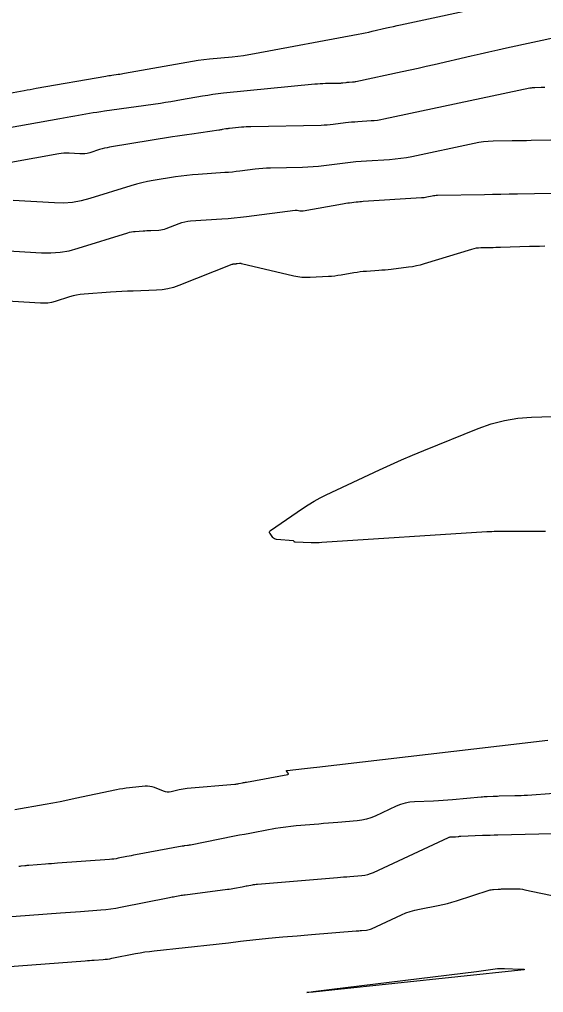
# Model space of a CAD drawing. Extents: x 1768942 to 1774819, y 723037 to 732099.
# Drawn here: x 1768982.2 to 1769022.6, y 731807.5 to 731882.4 of the extents above; entities that cross this region are included whole.
import ezdxf

# ---------------------------------------------------------------- set-up
doc = ezdxf.new("R2010")
doc.units = 0
doc.layers.add('R_Contours', color=7, linetype='Continuous')

msp = doc.modelspace()

# ---------------------------------------------------------------- linework, layer by layer
at = {"layer": 'R_Contours'}
for points in [[(1768981.48, 731876.715), (1768982.593, 731876.915), (1768982.823, 731876.957), (1768983.053, 731876.998), (1768983.283, 731877.038), (1768983.513, 731877.079), (1768988.873, 731878.017), (1768988.992, 731878.037), (1768989.112, 731878.056), (1768989.232, 731878.075), (1768989.352, 731878.092), (1768989.832, 731878.16), (1768989.952, 731878.177), (1768990.072, 731878.196), (1768990.192, 731878.216), (1768990.311, 731878.237), (1768995.123, 731879.099), (1768995.554, 731879.171), (1768995.986, 731879.236), (1768996.419, 731879.291), (1768996.853, 731879.339), (1768998.591, 731879.511), (1768999.025, 731879.558), (1768999.458, 731879.615), (1768999.889, 731879.681), (1769000.319, 731879.756), (1769008.29, 731881.236), (1769008.564, 731881.289), (1769008.837, 731881.345), (1769009.11, 731881.404), (1769009.382, 731881.466), (1769010.468, 731881.721), (1769010.74, 731881.784), (1769011.012, 731881.846), (1769011.284, 731881.907), (1769011.556, 731881.967), (1769026.009, 731885.104)], [(1769023.754, 731881.049), (1769019.709, 731880.171), (1769019.028, 731880.022), (1769018.348, 731879.87), (1769017.669, 731879.715), (1769016.99, 731879.557), (1769014.144, 731878.888), (1769013.531, 731878.746), (1769012.918, 731878.607), (1769012.303, 731878.471), (1769011.688, 731878.339), (1769008.124, 731877.581), (1769008.06, 731877.569), (1769007.996, 731877.559), (1769007.932, 731877.552), (1769007.867, 731877.546), (1769007.601, 731877.53), (1769007.54, 731877.526), (1769007.478, 731877.52), (1769007.417, 731877.514), (1769007.356, 731877.507), (1769007.112, 731877.476), (1769007.051, 731877.469), (1769006.99, 731877.464), (1769006.929, 731877.46), (1769006.868, 731877.458), (1769005.777, 731877.437), (1769005.575, 731877.431), (1769005.373, 731877.421), (1769005.171, 731877.408), (1769004.97, 731877.39), (1768997.938, 731876.694), (1768997.53, 731876.65), (1768997.123, 731876.597), (1768996.717, 731876.537), (1768996.312, 731876.468), (1768994.695, 731876.179), (1768994.291, 731876.108), (1768993.885, 731876.041), (1768993.48, 731875.978), (1768993.073, 731875.919), (1768988.769, 731875.312), (1768988.483, 731875.27), (1768988.196, 731875.226), (1768987.91, 731875.18), (1768987.625, 731875.131), (1768986.483, 731874.931), (1768986.197, 731874.881), (1768985.912, 731874.83), (1768985.627, 731874.78), (1768985.341, 731874.728), (1768980.442, 731873.844)], [(1769022.657, 731877.14), (1769022.366, 731877.135), (1769021.88, 731877.126), (1769021.783, 731877.122), (1769021.687, 731877.114), (1769021.591, 731877.1), (1769021.496, 731877.082), (1769010.276, 731874.699), (1769010.031, 731874.651), (1769009.784, 731874.613), (1769009.536, 731874.584), (1769009.287, 731874.564), (1769008.262, 731874.501), (1769008.026, 731874.484), (1769007.791, 731874.464), (1769007.555, 731874.44), (1769007.321, 731874.412), (1769006.382, 731874.293), (1769006.147, 731874.266), (1769005.911, 731874.246), (1769005.675, 731874.232), (1769005.439, 731874.224), (1769000.037, 731874.121), (1768999.858, 731874.116), (1768999.68, 731874.107), (1768999.502, 731874.095), (1768999.324, 731874.079), (1768998.399, 731873.987), (1768998.329, 731873.98), (1768998.259, 731873.971), (1768998.189, 731873.96), (1768998.119, 731873.948), (1768997.84, 731873.899), (1768997.771, 731873.886), (1768997.701, 731873.875), (1768997.631, 731873.864), (1768997.561, 731873.854), (1768995.487, 731873.561), (1768995.119, 731873.508), (1768994.75, 731873.453), (1768994.382, 731873.396), (1768994.014, 731873.336), (1768989.165, 731872.539), (1768988.971, 731872.504), (1768988.779, 731872.462), (1768988.588, 731872.413), (1768988.398, 731872.358), (1768987.644, 731872.123), (1768987.454, 731872.073), (1768987.263, 731872.041), (1768987.069, 731872.026), (1768986.873, 731872.029), (1768986.053, 731872.077), (1768985.851, 731872.083), (1768985.65, 731872.077), (1768985.45, 731872.059), (1768985.25, 731872.029), (1768979.403, 731870.974)], [(1769024.64, 731873.105), (1769021.601, 731873.051), (1769021.235, 731873.045), (1769020.868, 731873.038), (1769020.502, 731873.032), (1769020.136, 731873.025), (1769018.67, 731872.999), (1769018.304, 731872.984), (1769017.941, 731872.952), (1769017.579, 731872.902), (1769017.22, 731872.834), (1769012.428, 731871.816), (1769012.001, 731871.734), (1769011.572, 731871.667), (1769011.141, 731871.616), (1769010.708, 731871.582), (1769008.924, 731871.472), (1769008.513, 731871.443), (1769008.103, 731871.408), (1769007.694, 731871.366), (1769007.285, 731871.317), (1769005.651, 731871.11), (1769005.242, 731871.063), (1769004.832, 731871.028), (1769004.421, 731871.003), (1769004.01, 731870.99), (1769001.544, 731870.943), (1769001.249, 731870.933), (1769000.955, 731870.915), (1769000.661, 731870.889), (1769000.369, 731870.855), (1768999.198, 731870.702), (1768998.906, 731870.666), (1768998.612, 731870.635), (1768998.319, 731870.608), (1768998.024, 731870.587), (1768995.971, 731870.454), (1768995.536, 731870.42), (1768995.101, 731870.376), (1768994.668, 731870.321), (1768994.236, 731870.256), (1768992.51, 731869.972), (1768992.08, 731869.894), (1768991.654, 731869.801), (1768991.231, 731869.693), (1768990.812, 731869.57), (1768987.651, 731868.586), (1768986.981, 731868.409), (1768986.304, 731868.295), (1768985.619, 731868.243), (1768984.926, 731868.253), (1768981.74, 731868.441)], [(1768975.846, 731864.898), (1768983.94, 731864.42), (1768984.652, 731864.41), (1768985.355, 731864.464), (1768986.051, 731864.581), (1768986.74, 731864.762), (1768990.561, 731865.952), (1768990.704, 731865.993), (1768990.849, 731866.024), (1768990.996, 731866.048), (1768991.144, 731866.063), (1768991.739, 731866.105), (1768991.888, 731866.116), (1768992.037, 731866.124), (1768992.186, 731866.132), (1768992.336, 731866.138), (1768992.947, 731866.162), (1768993.098, 731866.174), (1768993.245, 731866.199), (1768993.39, 731866.236), (1768993.533, 731866.285), (1768994.522, 731866.676), (1768994.736, 731866.751), (1768994.954, 731866.809), (1768995.176, 731866.849), (1768995.401, 731866.873), (1768997.809, 731867.028), (1768998.285, 731867.063), (1768998.761, 731867.106), (1768999.236, 731867.156), (1768999.711, 731867.214), (1769003.442, 731867.703), (1769003.482, 731867.707), (1769003.523, 731867.707), (1769003.563, 731867.703), (1769003.603, 731867.695), (1769003.8, 731867.648), (1769003.821, 731867.644), (1769003.842, 731867.641), (1769003.863, 731867.64), (1769003.885, 731867.64), (1769003.971, 731867.645), (1769003.992, 731867.646), (1769004.014, 731867.649), (1769004.035, 731867.651), (1769004.056, 731867.655), (1769007.089, 731868.189), (1769007.221, 731868.211), (1769007.353, 731868.232), (1769007.485, 731868.251), (1769007.618, 731868.269), (1769008.148, 731868.337), (1769008.281, 731868.352), (1769008.414, 731868.366), (1769008.547, 731868.377), (1769008.68, 731868.387), (1769013.157, 731868.663), (1769013.261, 731868.671), (1769013.365, 731868.683), (1769013.469, 731868.7), (1769013.572, 731868.719), (1769013.982, 731868.807), (1769014.085, 731868.826), (1769014.189, 731868.84), (1769014.293, 731868.85), (1769014.397, 731868.854), (1769018.003, 731868.917), (1769018.638, 731868.929), (1769019.274, 731868.94), (1769019.91, 731868.951), (1769020.546, 731868.962), (1769025.817, 731869.056)], [(1769022.643, 731864.924), (1769022.254, 731864.915), (1769021.864, 731864.905), (1769021.474, 731864.893), (1769019.254, 731864.826), (1769019.065, 731864.82), (1769018.876, 731864.816), (1769018.686, 731864.811), (1769018.497, 731864.808), (1769017.74, 731864.794), (1769017.552, 731864.784), (1769017.366, 731864.762), (1769017.181, 731864.725), (1769017, 731864.676), (1769013.364, 731863.559), (1769013.071, 731863.476), (1769012.776, 731863.407), (1769012.478, 731863.35), (1769012.177, 731863.306), (1769010.842, 731863.143), (1769010.603, 731863.115), (1769010.363, 731863.091), (1769010.123, 731863.07), (1769009.883, 731863.052), (1769008.922, 731862.988), (1769008.682, 731862.968), (1769008.443, 731862.943), (1769008.204, 731862.911), (1769007.967, 731862.872), (1769006.983, 731862.699), (1769006.739, 731862.66), (1769006.495, 731862.628), (1769006.25, 731862.604), (1769006.004, 731862.587), (1769004.591, 731862.512), (1769004.275, 731862.506), (1769003.96, 731862.523), (1769003.648, 731862.563), (1769003.337, 731862.625), (1768999.329, 731863.579), (1768999.288, 731863.587), (1768999.247, 731863.591), (1768999.205, 731863.592), (1768999.163, 731863.588), (1768998.979, 731863.564), (1768998.945, 731863.56), (1768998.912, 731863.556), (1768998.878, 731863.553), (1768998.845, 731863.551), (1768998.711, 731863.542), (1768998.677, 731863.539), (1768998.645, 731863.533), (1768998.612, 731863.524), (1768998.581, 731863.513), (1768994.501, 731861.903), (1768994.084, 731861.758), (1768993.658, 731861.649), (1768993.225, 731861.577), (1768992.785, 731861.542), (1768990.992, 731861.472), (1768990.555, 731861.454), (1768990.118, 731861.431), (1768989.682, 731861.405), (1768989.245, 731861.376), (1768987.202, 731861.229), (1768986.916, 731861.2), (1768986.633, 731861.155), (1768986.353, 731861.094), (1768986.076, 731861.016), (1768984.974, 731860.673), (1768984.697, 731860.6), (1768984.417, 731860.553), (1768984.134, 731860.531), (1768983.847, 731860.535), (1768979.568, 731860.788)], [(1769022.7, 731842.96), (1769022.407, 731842.962), (1769022.114, 731842.963), (1769021.82, 731842.964), (1769020.434, 731842.966), (1769020.248, 731842.967), (1769020.062, 731842.966), (1769019.876, 731842.966), (1769019.69, 731842.965), (1769018.946, 731842.96), (1769018.76, 731842.957), (1769018.574, 731842.952), (1769018.388, 731842.944), (1769018.203, 731842.933), (1769005.506, 731842.109), (1769005.297, 731842.098), (1769005.088, 731842.093), (1769004.879, 731842.092), (1769004.669, 731842.098), (1769003.445, 731842.143), (1769003.43, 731842.145), (1769003.417, 731842.15), (1769003.405, 731842.158), (1769003.395, 731842.168), (1769003.355, 731842.215), (1769003.345, 731842.226), (1769003.333, 731842.234), (1769003.32, 731842.239), (1769003.305, 731842.242), (1769002.016, 731842.357), (1769001.932, 731842.373), (1769001.856, 731842.405), (1769001.789, 731842.452), (1769001.731, 731842.515), (1769001.516, 731842.801), (1769001.479, 731842.869), (1769001.473, 731842.933), (1769001.499, 731842.991), (1769001.556, 731843.044), (1769004.014, 731844.736), (1769004.453, 731845.026), (1769004.903, 731845.297), (1769005.364, 731845.549), (1769005.836, 731845.782), (1769009.93, 731847.709), (1769010.774, 731848.099), (1769011.624, 731848.477), (1769012.478, 731848.843), (1769013.338, 731849.197), (1769017.535, 731850.892), (1769018.532, 731851.245), (1769019.548, 731851.507), (1769020.583, 731851.678), (1769021.637, 731851.759), (1769032.91, 731852.13)], [(1768981.885, 731821.569), (1768984.21, 731821.979), (1768984.79, 731822.085), (1768985.37, 731822.195), (1768985.949, 731822.309), (1768986.526, 731822.429), (1768989.688, 731823.099), (1768989.942, 731823.149), (1768990.198, 731823.193), (1768990.455, 731823.229), (1768990.712, 731823.259), (1768991.908, 731823.38), (1768992.084, 731823.387), (1768992.256, 731823.374), (1768992.426, 731823.34), (1768992.592, 731823.286), (1768993.288, 731823.012), (1768993.437, 731822.966), (1768993.587, 731822.942), (1768993.74, 731822.942), (1768993.894, 731822.965), (1768994.515, 731823.104), (1768994.671, 731823.136), (1768994.827, 731823.163), (1768994.985, 731823.185), (1768995.143, 731823.201), (1768998.801, 731823.522), (1768998.876, 731823.53), (1768998.952, 731823.54), (1768999.027, 731823.551), (1768999.101, 731823.565), (1768999.399, 731823.624), (1768999.474, 731823.639), (1768999.548, 731823.654), (1768999.623, 731823.668), (1768999.698, 731823.682), (1769002.887, 731824.267), (1769002.924, 731824.279), (1769002.941, 731824.298), (1769002.939, 731824.323), (1769002.918, 731824.355), (1769002.795, 731824.498), (1769002.774, 731824.529), (1769002.772, 731824.553), (1769002.79, 731824.57), (1769002.827, 731824.578), (1769004.157, 731824.715), (1769004.394, 731824.74), (1769004.631, 731824.766), (1769004.868, 731824.792), (1769005.104, 731824.819), (1769020.697, 731826.651), (1769021.79, 731826.78), (1769022.882, 731826.911)], [(1769023.349, 731822.799), (1769021.308, 731822.659), (1769021.068, 731822.644), (1769020.829, 731822.631), (1769020.589, 731822.621), (1769020.349, 731822.614), (1769019.141, 731822.584), (1769019.025, 731822.58), (1769018.909, 731822.577), (1769018.793, 731822.572), (1769018.678, 731822.568), (1769018.215, 731822.548), (1769018.099, 731822.542), (1769017.984, 731822.535), (1769017.868, 731822.526), (1769017.753, 731822.516), (1769015.562, 731822.313), (1769015.195, 731822.281), (1769014.829, 731822.254), (1769014.462, 731822.233), (1769014.094, 731822.216), (1769012.624, 731822.157), (1769012.261, 731822.125), (1769011.906, 731822.057), (1769011.56, 731821.955), (1769011.222, 731821.817), (1769009.608, 731821.065), (1769009.27, 731820.925), (1769008.924, 731820.817), (1769008.569, 731820.74), (1769008.206, 731820.694), (1769006.739, 731820.574), (1769006.372, 731820.543), (1769006.005, 731820.513), (1769005.638, 731820.483), (1769005.271, 731820.453), (1769003.518, 731820.308), (1769003.118, 731820.27), (1769002.72, 731820.222), (1769002.323, 731820.164), (1769001.927, 731820.096), (1769000.348, 731819.806), (1768999.953, 731819.733), (1768999.558, 731819.658), (1768999.164, 731819.582), (1768998.77, 731819.505), (1768995.382, 731818.832), (1768995.33, 731818.822), (1768995.278, 731818.813), (1768995.225, 731818.805), (1768995.173, 731818.798), (1768994.963, 731818.771), (1768994.91, 731818.764), (1768994.858, 731818.756), (1768994.805, 731818.748), (1768994.753, 731818.738), (1768991.161, 731818.073), (1768990.996, 731818.042), (1768990.83, 731818.01), (1768990.665, 731817.978), (1768990.499, 731817.946), (1768989.838, 731817.814), (1768989.673, 731817.784), (1768989.506, 731817.759), (1768989.339, 731817.739), (1768989.172, 731817.724), (1768985.173, 731817.431), (1768984.937, 731817.414), (1768984.7, 731817.396), (1768984.464, 731817.378), (1768984.227, 731817.36), (1768982.966, 731817.264), (1768982.887, 731817.258), (1768982.808, 731817.251), (1768982.729, 731817.244), (1768982.649, 731817.235), (1768982.333, 731817.202), (1768982.253, 731817.193), (1768982.174, 731817.184)], [(1768980.588, 731813.248), (1768985.394, 731813.614), (1768985.781, 731813.643), (1768986.167, 731813.672), (1768986.554, 731813.701), (1768986.94, 731813.729), (1768988.486, 731813.842), (1768988.872, 731813.877), (1768989.256, 731813.923), (1768989.639, 731813.98), (1768990.02, 731814.05), (1768993.777, 731814.797), (1768993.876, 731814.816), (1768993.976, 731814.835), (1768994.075, 731814.854), (1768994.175, 731814.873), (1768994.573, 731814.947), (1768994.672, 731814.964), (1768994.772, 731814.981), (1768994.872, 731814.996), (1768994.972, 731815.009), (1768998.244, 731815.425), (1768998.377, 731815.443), (1768998.51, 731815.463), (1768998.643, 731815.486), (1768998.775, 731815.511), (1768999.373, 731815.63), (1768999.47, 731815.649), (1768999.567, 731815.668), (1768999.664, 731815.686), (1768999.762, 731815.704), (1769000.152, 731815.776), (1769000.249, 731815.793), (1769000.347, 731815.807), (1769000.446, 731815.819), (1769000.544, 731815.828), (1769006.709, 731816.338), (1769006.942, 731816.357), (1769007.176, 731816.376), (1769007.409, 731816.396), (1769007.642, 731816.415), (1769008.576, 731816.491), (1769008.807, 731816.52), (1769009.032, 731816.569), (1769009.252, 731816.638), (1769009.467, 731816.727), (1769015.239, 731819.416), (1769015.282, 731819.433), (1769015.325, 731819.446), (1769015.369, 731819.454), (1769015.415, 731819.458), (1769015.599, 731819.466), (1769015.645, 731819.468), (1769015.69, 731819.471), (1769015.736, 731819.474), (1769015.782, 731819.478), (1769015.986, 731819.497), (1769016.036, 731819.501), (1769016.085, 731819.505), (1769016.135, 731819.508), (1769016.184, 731819.51), (1769017.86, 731819.583), (1769018.156, 731819.595), (1769018.452, 731819.606), (1769018.748, 731819.616), (1769019.044, 731819.624), (1769023.255, 731819.73)], [(1768978.039, 731809.219), (1768987.29, 731809.923), (1768987.462, 731809.936), (1768987.634, 731809.948), (1768987.806, 731809.961), (1768987.978, 731809.974), (1768988.667, 731810.024), (1768988.838, 731810.04), (1768989.009, 731810.06), (1768989.18, 731810.086), (1768989.349, 731810.117), (1768991.158, 731810.476), (1768991.517, 731810.543), (1768991.876, 731810.602), (1768992.237, 731810.652), (1768992.6, 731810.694), (1768997.37, 731811.193), (1768997.605, 731811.219), (1768997.84, 731811.246), (1768998.075, 731811.275), (1768998.309, 731811.306), (1768999.246, 731811.433), (1768999.48, 731811.464), (1768999.714, 731811.493), (1768999.949, 731811.52), (1769000.184, 731811.545), (1769001.395, 731811.669), (1769001.67, 731811.696), (1769001.944, 731811.722), (1769002.219, 731811.745), (1769002.494, 731811.767), (1769003.594, 731811.85), (1769003.869, 731811.871), (1769004.143, 731811.893), (1769004.418, 731811.915), (1769004.693, 731811.937), (1769008.147, 731812.223), (1769008.247, 731812.231), (1769008.347, 731812.239), (1769008.447, 731812.248), (1769008.546, 731812.256), (1769008.945, 731812.289), (1769009.044, 731812.301), (1769009.14, 731812.322), (1769009.234, 731812.351), (1769009.326, 731812.389), (1769011.628, 731813.461), (1769011.962, 731813.605), (1769012.304, 731813.726), (1769012.652, 731813.827), (1769013.008, 731813.905), (1769014.443, 731814.175), (1769014.801, 731814.248), (1769015.155, 731814.333), (1769015.507, 731814.428), (1769015.855, 731814.536), (1769018.364, 731815.351), (1769018.449, 731815.375), (1769018.535, 731815.394), (1769018.621, 731815.408), (1769018.709, 731815.417), (1769019.062, 731815.439), (1769019.151, 731815.444), (1769019.239, 731815.448), (1769019.327, 731815.451), (1769019.416, 731815.453), (1769020.372, 731815.468), (1769020.56, 731815.466), (1769020.748, 731815.453), (1769020.934, 731815.43), (1769021.119, 731815.396), (1769023.713, 731814.844)]]:
    msp.add_lwpolyline(points, dxfattribs=at)
msp.add_lwpolyline([(1769019.015, 731809.324), (1769019.195, 731809.337), (1769019.375, 731809.342), (1769019.555, 731809.339), (1769020.814, 731809.289), (1769021.017, 731809.276), (1769021.085, 731809.259), (1769021.018, 731809.237), (1769020.817, 731809.21), (1769006.274, 731807.669), (1769004.834, 731807.52), (1769004.352, 731807.481), (1769004.83, 731807.553), (1769006.266, 731807.734), (1769017.404, 731809.106), (1769017.583, 731809.128), (1769017.762, 731809.151), (1769017.941, 731809.176), (1769018.12, 731809.201), (1769018.836, 731809.302)], close=True, dxfattribs=at)

doc.saveas('drawing.dxf')
